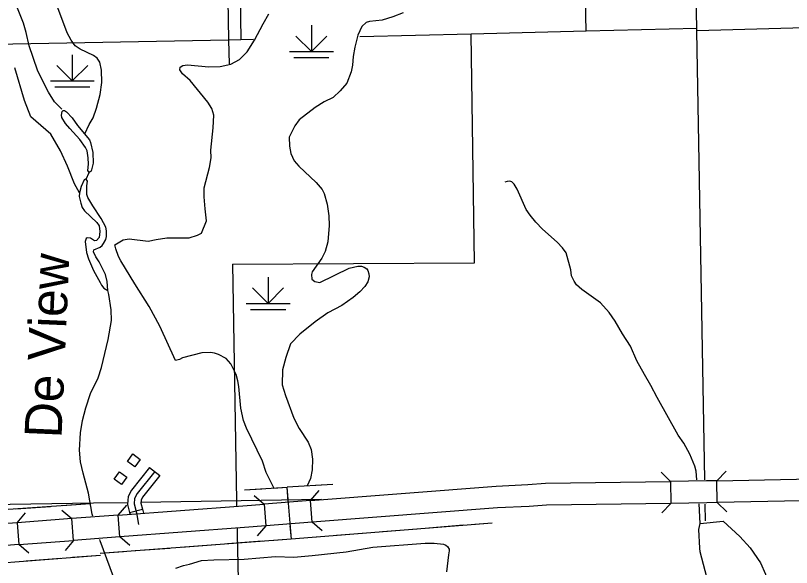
# Model space of a CAD drawing. Extents: x 1084508 to 1142749, y 1057638 to 1093403.
# Drawn here: x 1093716 to 1096492, y 1068534 to 1070508 of the extents above; entities that cross this region are included whole.
import ezdxf

# ---------------------------------------------------------------- set-up
doc = ezdxf.new("R2010")
doc.units = 0
for name, color, linetype in [('Level 15', 7, 'Continuous'), ('Level 32', 7, 'Continuous'), ('Level 35', 7, 'Continuous'), ('Level 37', 7, 'Continuous'), ('Level 4', 7, 'Continuous'), ('Level 43', 7, 'Continuous'), ('Level 44', 7, 'Continuous'), ('Level 47', 7, 'Continuous'), ('Level 5', 7, 'Continuous'), ('Level 56', 7, 'Continuous'), ('Level 7', 7, 'Continuous')]:
    doc.layers.add(name, color=color, linetype=linetype)

msp = doc.modelspace()

# ---------------------------------------------------------------- linework, layer by layer
at = {"layer": 'Level 15'}
for p, q in [((1096059.2, 1068841.5), (1096060.6, 1068763)), ((1096226.1, 1068765.6), (1096224.7, 1068844.1)), ((1094605.9, 1068760.6), (1094611.8, 1068682.4)), ((1094777, 1068695.2), (1094771.1, 1068773.4)), ((1093924.3, 1068630.3), (1093918.3, 1068708.5)), ((1094089.5, 1068642.8), (1094083.6, 1068721)), ((1093721.8, 1068693.7), (1093727.8, 1068615.4)), ((1094089.5, 1068642.8), (1094089.5, 1068642.8))]:
    msp.add_line(p, q, dxfattribs=at)
for points in [[(1096224.7, 1068844.1), (1097249.6, 1068865.4)], [(1094771.1, 1068773.4), (1095435.7, 1068825), (1095548.8, 1068830.6), (1095612, 1068835.2), (1096059.2, 1068841.5)], [(1096224.7, 1068844.1), (1096187.5, 1068843.3), (1096059.2, 1068841.5)], [(1097251.3, 1068786.9), (1096226.1, 1068765.6)], [(1094083.6, 1068721), (1094529.3, 1068754.7), (1094605.9, 1068760.6)], [(1094771.1, 1068773.4), (1094605.9, 1068760.6)], [(1096060.6, 1068763), (1095615.4, 1068756.7), (1095553.6, 1068752.2), (1095440.7, 1068746.6), (1094777, 1068695.2)], [(1096226.1, 1068765.6), (1096188.8, 1068764.9), (1096060.6, 1068763)], [(1093918.3, 1068708.5), (1093721.8, 1068693.7)], [(1094083.6, 1068721), (1093918.3, 1068708.5)], [(1093721.8, 1068693.7), (1093556.5, 1068681.2)], [(1094611.8, 1068682.4), (1094535.3, 1068676.4), (1094089.5, 1068642.8)], [(1094777, 1068695.2), (1094611.8, 1068682.4)], [(1094089.5, 1068642.8), (1093924.3, 1068630.3)], [(1093727.8, 1068615.4), (1093562.5, 1068602.9)], [(1093727.8, 1068615.4), (1093924.3, 1068630.3)]]:
    msp.add_lwpolyline(points, dxfattribs=at)
at = {"layer": 'Level 32'}
for p, q in [((1094196.1, 1068891.7), (1094232.9, 1068862.3)), ((1094124.6, 1068730.5), (1094170.1, 1068742.7))]:
    msp.add_line(p, q, dxfattribs=at)
for points in [[(1094196.1, 1068891.7), (1094131.3, 1068810.7), (1094119.4, 1068787.5), (1094116.8, 1068759.5), (1094124.6, 1068730.5)], [(1094214.5, 1068877), (1094151.1, 1068797.8), (1094142.4, 1068780.8), (1094140.6, 1068761.6), (1094149.4, 1068728.9), (1094156.1, 1068687.3)], [(1094232.9, 1068862.3), (1094171, 1068785), (1094165.4, 1068774.1), (1094164.4, 1068763.6), (1094170.1, 1068742.7)], [(1094124.6, 1068730.5), (1094126.3, 1068724.2)], [(1094170.1, 1068742.7), (1094174.1, 1068727.8)]]:
    msp.add_lwpolyline(points, dxfattribs=at)
at = {"layer": 'Level 35'}
for points in [[(1093882.6, 1070173.3), (1093855.7, 1070200.1), (1093834.3, 1070234), (1093808.9, 1070282.9), (1093795.1, 1070312.3), (1093764.7, 1070399.9), (1093754.1, 1070447.7), (1093744.9, 1070481.4), (1093721.3, 1070540.3), (1093710, 1070560.4), (1093694.2, 1070595.7), (1093676.6, 1070625.3), (1093669.4, 1070646.5), (1093666.6, 1070664.3), (1093668.4, 1070685.1), (1093673.2, 1070701.3), (1093684.3, 1070728.7), (1093691.8, 1070756), (1093697.5, 1070814.4), (1093694.2, 1070830)], [(1093980.1, 1069947.3), (1093975.2, 1069954.1), (1093977.3, 1069976.5), (1093976.2, 1069999.7), (1093972.3, 1070024.1), (1093967.2, 1070036.2), (1093946.9, 1070064.8), (1093910.5, 1070104.1), (1093895.5, 1070121.6), (1093882.6, 1070143.5), (1093880.5, 1070152.2), (1093882.9, 1070165.5), (1093886.8, 1070168.4), (1093891.2, 1070168.3), (1093898.9, 1070163.8), (1093918.7, 1070141.8), (1093938.4, 1070114.8), (1093981.1, 1070063.7), (1093984.8, 1070054.4), (1093993.2, 1070017.9), (1093994.1, 1069980.5), (1093986.6, 1069951.3), (1093980.1, 1069947.3)], [(1093969.6, 1069922.8), (1093980.1, 1069947.3)], [(1094046.6, 1069524.4), (1094044.7, 1069557), (1094037.9, 1069581.3), (1094015.5, 1069626.5), (1094003.6, 1069644.7), (1093994.9, 1069662.6), (1093996.5, 1069669.6), (1094018.8, 1069680.1), (1094026.1, 1069685.3), (1094031.5, 1069692.1), (1094038.9, 1069707.4), (1094041.4, 1069717.3), (1094041.3, 1069738.3), (1094039.7, 1069751.2), (1094023, 1069782.1), (1093993, 1069827.9), (1093975.2, 1069856.9), (1093971.7, 1069867.5), (1093971.6, 1069898.6), (1093973.6, 1069916), (1093969.6, 1069922.8), (1093966.5, 1069923), (1093962.5, 1069920.3), (1093951.7, 1069896.4), (1093945.2, 1069874.5), (1093944.3, 1069861.2), (1093949.8, 1069837.2), (1093955.3, 1069821.7), (1093963.6, 1069809), (1094007.2, 1069767.4), (1094015.4, 1069756), (1094017.9, 1069735.1), (1094015.2, 1069714.5), (1094006.4, 1069703.5), (1093998.9, 1069702.4), (1093984.5, 1069712), (1093972.6, 1069713.4), (1093968.9, 1069710.2), (1093965.5, 1069699.7), (1093970.5, 1069660.6), (1093976.9, 1069638.1), (1093995.1, 1069596.3), (1094019.1, 1069553), (1094023.8, 1069543.1), (1094032.3, 1069532.4), (1094046.6, 1069524.4)], [(1096153.6, 1068846.6), (1096150.1, 1068878), (1096145.4, 1068896.4), (1096127.4, 1068939.5), (1096106.7, 1068978.4), (1096085.7, 1069007.3), (1096011.2, 1069142), (1095988.9, 1069184.6), (1095965.3, 1069224.4), (1095939, 1069273.2), (1095915.4, 1069325.3), (1095886.7, 1069369.6), (1095860.5, 1069414.3), (1095839.1, 1069445.7), (1095808.3, 1069480.2), (1095741.8, 1069528.7), (1095722.8, 1069544.7), (1095714, 1069557.9), (1095704.9, 1069576.5), (1095702.3, 1069598.1), (1095685.6, 1069659.5), (1095672.8, 1069677.3), (1095653.7, 1069697.5), (1095601.4, 1069744.5), (1095577.1, 1069769.5), (1095556.6, 1069793.6), (1095542.4, 1069814.9), (1095510.4, 1069886.5), (1095499.4, 1069905), (1095492, 1069912.9), (1095483.7, 1069915.8), (1095474.4, 1069915.1), (1095466.3, 1069912.4)], [(1093993, 1068717.1), (1093990.9, 1068724.2), (1093976.9, 1068799.2), (1093958.3, 1068870.9), (1093949.4, 1068911.2), (1093944.9, 1068953.8), (1093948.6, 1069015), (1093955.7, 1069059.2), (1093967.7, 1069104.2), (1093984.5, 1069156.4), (1094012.5, 1069212.3), (1094023.8, 1069248.8), (1094047.6, 1069349.3), (1094059.2, 1069417.6), (1094058.6, 1069455.9), (1094050.5, 1069510.4), (1094046.6, 1069524.4)], [(1096165, 1068691.3), (1096161.9, 1068760.9)], [(1094216.6, 1067979.5), (1094215, 1068009), (1094198.7, 1068078), (1094188.4, 1068114.4), (1094156.9, 1068197.7), (1094130.7, 1068262.5), (1094116, 1068341.9), (1094091.6, 1068426.3), (1094075.2, 1068469.5), (1094066.4, 1068500.3), (1094019, 1068628.9), (1094017.7, 1068633.2)]]:
    msp.add_lwpolyline(points, dxfattribs=at)
at = {"layer": 'Level 37'}
for points in [[(1096025.3, 1068874.2), (1096059.2, 1068841.5)], [(1096224.7, 1068844.1), (1096257.4, 1068878)], [(1094771.1, 1068773.4), (1094801.8, 1068809.1)], [(1094570.1, 1068791.3), (1094605.9, 1068760.6)], [(1094083.6, 1068721), (1094114.3, 1068756.7)], [(1096060.6, 1068763), (1096027.9, 1068729.2)], [(1096260, 1068732.9), (1096226.1, 1068765.6)], [(1093721.8, 1068693.7), (1093752.5, 1068729.4)], [(1093882.6, 1068739.2), (1093918.3, 1068708.5)], [(1094611.8, 1068682.4), (1094581.1, 1068646.7)], [(1094812.8, 1068664.5), (1094777, 1068695.2)], [(1094125.3, 1068612.1), (1094089.5, 1068642.8)], [(1093763.5, 1068584.8), (1093727.8, 1068615.4)], [(1093924.3, 1068630.3), (1093893.6, 1068594.6)]]:
    msp.add_lwpolyline(points, dxfattribs=at)
at = {"layer": 'Level 4'}
for points in [[(1096181.8, 1068846.7), (1096153.4, 1070453), (1096132.8, 1071712.6)], [(1096184.1, 1068700.8), (1096183.2, 1068760.2)]]:
    msp.add_lwpolyline(points, dxfattribs=at)
at = {"layer": 'Level 43'}
for points in [[(1094534.9, 1068811.1), (1094687.9, 1068820.5)], [(1094534.9, 1068811.1), (1094597, 1068814.9)], [(1094686.5, 1068820.5), (1094702.1, 1068635.1)], [(1094686.5, 1068820.5), (1094690.7, 1068769.7)], [(1094851.6, 1068830.3), (1094688, 1068820.6)], [(1094851.6, 1068830.3), (1094789.5, 1068826.6)], [(1093118.9, 1068697.7), (1093638.1, 1068738.3), (1093983.8, 1068761.9)], [(1093717.9, 1068743.8), (1093841.9, 1068752.3)], [(1093883.3, 1068755.1), (1093983.8, 1068761.9)], [(1094698, 1068683.1), (1094702.1, 1068635.1)], [(1095421.3, 1068692.6), (1094701.7, 1068635.1)], [(1095152.9, 1068671.2), (1095029, 1068661.3)], [(1095318.1, 1068684.4), (1095194.2, 1068674.5)], [(1095421.3, 1068692.6), (1095359.4, 1068687.7)], [(1094822.5, 1068644.8), (1094701.7, 1068635.1)], [(1094987.7, 1068658), (1094863.8, 1068648.1)], [(1094701.7, 1068635.1), (1094019.2, 1068583.1)], [(1094433.2, 1068614.6), (1094309.2, 1068605.2)], [(1094598.4, 1068627.2), (1094474.5, 1068617.8)], [(1094701.7, 1068635.1), (1094639.7, 1068630.4)], [(1094102.7, 1068589.4), (1094019.2, 1068583.1)], [(1094267.9, 1068602), (1094144, 1068592.6)], [(1093651.6, 1068549.4), (1094020.7, 1068578.2)], [(1093754.9, 1068557.5), (1093878.8, 1068567.2)], [(1093920.1, 1068570.4), (1094020.7, 1068578.2)]]:
    msp.add_lwpolyline(points, dxfattribs=at)
at = {"layer": 'Level 44'}
for p, q in [((1094774.8, 1070473.7), (1094774.8, 1070379.5)), ((1094774.8, 1070379.5), (1094719.3, 1070435)), ((1094774.8, 1070379.5), (1094830.2, 1070435)), ((1093919.6, 1070368.2), (1093919.6, 1070274.1)), ((1094696.3, 1070379.5), (1094853.2, 1070379.5)), ((1094712, 1070358.1), (1094837.5, 1070358.1)), ((1093919.6, 1070274.1), (1093864.1, 1070329.5)), ((1093919.6, 1070274.1), (1093975.1, 1070329.5)), ((1093841.1, 1070274.1), (1093998.1, 1070274.1)), ((1093856.8, 1070252.7), (1093982.4, 1070252.7)), ((1094619.9, 1069572.4), (1094619.9, 1069478.2)), ((1094619.9, 1069478.2), (1094564.5, 1069533.7)), ((1094619.9, 1069478.2), (1094675.4, 1069533.7)), ((1094541.5, 1069478.2), (1094698.4, 1069478.2)), ((1094557.2, 1069456.8), (1094682.7, 1069456.8))]:
    msp.add_line(p, q, dxfattribs=at)
at = {"layer": 'Level 47'}
for points in [[(1093963.8, 1070084.5), (1093979.9, 1070118.7), (1093993.6, 1070141.8), (1094006.6, 1070176.5), (1094019.7, 1070225.6), (1094024.6, 1070268.5), (1094023.8, 1070313.2), (1094017.9, 1070341), (1094008.4, 1070355.7), (1093994.9, 1070365.4), (1093947.8, 1070387.4), (1093929.2, 1070400), (1093915.1, 1070420.3), (1093900.8, 1070445.9), (1093830.4, 1070636.3)], [(1094640.7, 1068818.9), (1094612.5, 1068873.2), (1094599.9, 1068914.3), (1094542.9, 1069031.9), (1094531.6, 1069059.8), (1094521.8, 1069103.5), (1094514.6, 1069181.3), (1094511.1, 1069201.9), (1094505, 1069223.7), (1094495.3, 1069245.7), (1094485.9, 1069262.4), (1094469.7, 1069280.7), (1094442.9, 1069295.9), (1094427.7, 1069300.7), (1094413.2, 1069303.1), (1094382.8, 1069301.5), (1094313.9, 1069283.5), (1094303.4, 1069278.1), (1094289.1, 1069273.9), (1094232.8, 1069396.5), (1094194.2, 1069467.6), (1094142.7, 1069548.3), (1094092.7, 1069630.9), (1094085.3, 1069646.4), (1094075.4, 1069673.4), (1094071.8, 1069688.4), (1094101.3, 1069705.4), (1094123.1, 1069708.9), (1094190.8, 1069700.8), (1094219.1, 1069707.4), (1094257.5, 1069712.4), (1094337.7, 1069712.8), (1094367.5, 1069722), (1094381.3, 1069729.7), (1094399.3, 1069773.6), (1094394.2, 1069816.6), (1094391.2, 1069860.2), (1094391.5, 1069891.3), (1094410.1, 1069964.2), (1094416.2, 1069999.3), (1094414.7, 1070026.3), (1094423.1, 1070107.1), (1094425.1, 1070152.1), (1094419, 1070175.8), (1094404.2, 1070198.9), (1094340.9, 1070275.8), (1094313.2, 1070300.3), (1094304.3, 1070314.5), (1094305.5, 1070323.3), (1094315.1, 1070329.3), (1094331.9, 1070331.4), (1094407.7, 1070324.2), (1094448.7, 1070326.1), (1094486, 1070334), (1094517.7, 1070351), (1094545, 1070379), (1094571.6, 1070419.8), (1094602.6, 1070479), (1094622.8, 1070514.2)], [(1095065.3, 1070503.6), (1095028.1, 1070492.3), (1094982.2, 1070486.7), (1094970.1, 1070483.1), (1094954.6, 1070468.8), (1094940.8, 1070438.2), (1094930, 1070395.7), (1094924.5, 1070361.2), (1094922, 1070330.3), (1094916.8, 1070307.2), (1094900.9, 1070266.7), (1094877.6, 1070238.9), (1094852.1, 1070215.2), (1094820, 1070199.6), (1094788, 1070179.4), (1094731.2, 1070135.4), (1094715, 1070113.5), (1094695.6, 1070073.3), (1094696.3, 1070041.2), (1094700.6, 1070014.6), (1094712.7, 1069988.6), (1094730.2, 1069969.1), (1094791.6, 1069911.3), (1094812.8, 1069885.9), (1094820.2, 1069872), (1094831.1, 1069834), (1094836.6, 1069791.1), (1094838, 1069757.2), (1094833.9, 1069698.3), (1094824, 1069664.6), (1094811.9, 1069640.3), (1094777.8, 1069590.8), (1094775, 1069581.9), (1094776.4, 1069564.6), (1094786.4, 1069556.2), (1094805, 1069553.3), (1094909.9, 1069604.9), (1094940.1, 1069611.8), (1094954.2, 1069612), (1094963.1, 1069608.5), (1094972.4, 1069601.9), (1094976, 1069595.7), (1094979.8, 1069583.9), (1094980.8, 1069573.5), (1094976, 1069556.1), (1094966.2, 1069539.1), (1094948.1, 1069519.6), (1094923.6, 1069499.4), (1094882.9, 1069471.3), (1094833.9, 1069444.2), (1094787.9, 1069412.8), (1094733.6, 1069368.3), (1094699.9, 1069333.2), (1094683.3, 1069284.3), (1094671.2, 1069240.2), (1094670.4, 1069187.3), (1094682.3, 1069148.4), (1094711.9, 1069067.9), (1094730.6, 1069030.8), (1094763.2, 1068981.6), (1094773.5, 1068955.2), (1094778.6, 1068920.8), (1094777.7, 1068882.7), (1094771.1, 1068851.7), (1094759.3, 1068825.2)], [(1095102.5, 1070518), (1095065.3, 1070503.6)], [(1093945.2, 1069874.5), (1093927.8, 1069906), (1093902.9, 1069969), (1093877.4, 1070024.1), (1093842.2, 1070083.3), (1093771, 1070146.4), (1093749, 1070204.8), (1093714.3, 1070320.6)], [(1094638.3, 1068817.5), (1094687.9, 1068820.5)], [(1094748.2, 1068824.1), (1094688, 1068820.6)], [(1096163.4, 1068602.3), (1096160.7, 1068669.5), (1096165, 1068691.3), (1096247.1, 1068699.7), (1096307.2, 1068644.1), (1096343.3, 1068604.4), (1096380.4, 1068549.7), (1096398.9, 1068510), (1096401.7, 1068491.9), (1096411.3, 1068456.1), (1096429.9, 1068408.2)], [(1094289.4, 1068530.7), (1094317, 1068540.7), (1094338.8, 1068544.9), (1094381.6, 1068558.3), (1094426, 1068561.3), (1094534.1, 1068562.9), (1094646.3, 1068572.3), (1094712.1, 1068571), (1094776.8, 1068575.9), (1094899.2, 1068589.7), (1094994, 1068606), (1095181.8, 1068621), (1095213.8, 1068620.1), (1095247.5, 1068616.5), (1095255.1, 1068613.9), (1095260.9, 1068609.1), (1095266.8, 1068598.9), (1095267.3, 1068593.6), (1095265, 1068578.7), (1095257.3, 1068517.7)], [(1096209.4, 1068370.5), (1096204, 1068431), (1096189, 1068499.4), (1096165.4, 1068589.8), (1096163.4, 1068602.3)]]:
    msp.add_lwpolyline(points, dxfattribs=at)
at = {"layer": 'Level 5'}
for points in [[(1094451, 1072098.9), (1094478.5, 1070419.9), (1094480, 1070334.9)], [(1097911, 1070502), (1096153.4, 1070453)], [(1096153.3, 1070461.7), (1095757.5, 1070451.8)], [(1094567.2, 1070422.1), (1094522.5, 1070421)], [(1095345.7, 1070441.5), (1094947.3, 1070431.6)], [(1093995.5, 1068763.4), (1093099, 1068749)], [(1094117.3, 1068765.4), (1093995.5, 1068763.4)], [(1094811, 1068776.5), (1094164.7, 1068766.1)]]:
    msp.add_lwpolyline(points, dxfattribs=at)
at = {"layer": 'Level 56'}
for points in [[(1094142.8, 1068893.9), (1094116.5, 1068913.3), (1094136, 1068939.6), (1094162.3, 1068920.2)], [(1094095.6, 1068830.5), (1094069.3, 1068849.9), (1094088.7, 1068876.3), (1094115, 1068856.9)]]:
    msp.add_lwpolyline(points, close=True, dxfattribs=at)
at = {"layer": 'Level 7'}
for points in [[(1095757.5, 1070451.8), (1095749.2, 1070842.6), (1094515.7, 1070825.8), (1094522.5, 1070421)], [(1095757.5, 1070451.8), (1095345.7, 1070441.5)], [(1094522.5, 1070421), (1094478.5, 1070419.9), (1093641, 1070404.5)], [(1094492.2, 1069619), (1095357.7, 1069623.9), (1095345.7, 1070441.5)], [(1094492.2, 1069619), (1094506.7, 1068771.6), (1094507.1, 1068753)], [(1094508.8, 1068674.4), (1094509.3, 1068653.8)], [(1094509.3, 1068653.8), (1094516.4, 1068323.9)]]:
    msp.add_lwpolyline(points, dxfattribs=at)

# ---------------------------------------------------------------- texts
at = {"layer": 'Level 35'}
msp.add_text('De View', height=132.58, rotation=87.551, dxfattribs=at).set_placement((1093880.9, 1068994.6))

doc.saveas('drawing.dxf')
